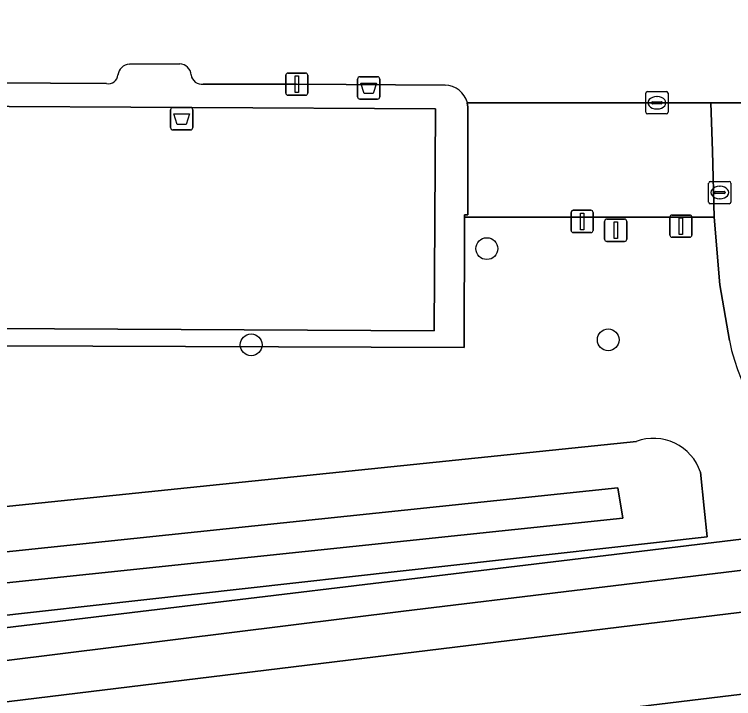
# Model space of a CAD drawing. Extents: x 161477 to 163040, y 383680 to 384871.
# Drawn here: x 161927.77 to 161960.06, y 384053.7 to 384084.45 of the extents above; entities that cross this region are included whole.
import ezdxf

# ---------------------------------------------------------------- set-up
doc = ezdxf.new("R2010")
doc.units = 0
for name, color, linetype in [('IMGEO_Afvalbak', 7, 'Continuous'), ('IMGEO_Berm_groen', 7, 'Continuous'), ('IMGEO_Boom', 7, 'Continuous'), ('IMGEO_Fietspad_gesloten', 7, 'Continuous'), ('IMGEO_Groenvoorziening', 7, 'Continuous'), ('IMGEO_Haag', 7, 'Continuous'), ('IMGEO_Kolk', 7, 'Continuous'), ('IMGEO_Lichtmast', 7, 'Continuous'), ('IMGEO_Meer_plas_ven_vijver', 7, 'Continuous'), ('IMGEO_Oever', 7, 'Continuous'), ('IMGEO_Pand', 7, 'Continuous'), ('IMGEO_Parkeervlak_open', 7, 'Continuous'), ('IMGEO_Rijbaan_lokaal_open', 7, 'Continuous'), ('IMGEO_Verkeersbordpaal', 7, 'Continuous'), ('IMGEO_Voetpad_open', 7, 'Continuous')]:
    doc.layers.add(name, color=color, linetype=linetype)

msp = doc.modelspace()

# ---------------------------------------------------------------- linework, layer by layer
at = {"layer": 'IMGEO_Afvalbak'}
for p, q in [((161943.185, 384080.74), (161943.185, 384081.54)), ((161943.185, 384081.54), (161943.185, 384080.74)), ((161943.285, 384081.64), (161944.075, 384081.64)), ((161944.075, 384081.64), (161943.285, 384081.64)), ((161944.175, 384081.54), (161944.175, 384080.74)), ((161944.175, 384080.74), (161944.175, 384081.54)), ((161944.075, 384080.64), (161943.285, 384080.64)), ((161943.285, 384080.64), (161944.075, 384080.64)), ((161934.889, 384080.256), (161935.679, 384080.256)), ((161935.679, 384080.256), (161934.889, 384080.256)), ((161934.789, 384079.356), (161934.789, 384080.156)), ((161934.789, 384080.156), (161934.789, 384079.356)), ((161935.779, 384080.156), (161935.779, 384079.356)), ((161935.779, 384079.356), (161935.779, 384080.156)), ((161935.679, 384079.256), (161934.889, 384079.256)), ((161934.889, 384079.256), (161935.679, 384079.256))]:
    msp.add_line(p, q, dxfattribs=at)
for points in [[(161943.328, 384081.354), (161944.032, 384081.354), (161943.883, 384080.884), (161943.477, 384080.884), (161943.328, 384081.354)], [(161934.932, 384079.97), (161935.636, 384079.97), (161935.487, 384079.5), (161935.081, 384079.5), (161934.932, 384079.97)]]:
    msp.add_lwpolyline(points, dxfattribs=at)
for centre, start, end in [((161943.285, 384081.54), 90, 180), ((161943.285, 384081.54), 90, 180), ((161944.075, 384081.54), 0, 90), ((161944.075, 384081.54), 360, 90), ((161943.285, 384080.74), 180, 270), ((161943.285, 384080.74), 180, 270), ((161944.075, 384080.74), 270, 0), ((161944.075, 384080.74), 270, 0), ((161934.889, 384080.156), 90, 180), ((161934.889, 384080.156), 90, 180), ((161935.679, 384080.156), 0, 90), ((161935.679, 384080.156), 360, 90), ((161934.889, 384079.356), 180, 270), ((161934.889, 384079.356), 180, 270), ((161935.679, 384079.356), 270, 0), ((161935.679, 384079.356), 270, 0)]:
    msp.add_arc(centre, 0.1, start, end, dxfattribs=at)
at = {"layer": 'IMGEO_Berm_groen'}
msp.add_lwpolyline([(162179.927, 384080.597), (162164.799, 384078.716), (162037.295, 384063.34), (162003.42, 384059.174), (162000, 384058.753), (161967.373, 384054.741), (161896.962, 384046.212), (161847.953, 384040.275), (161822.49, 384037.235), (161793.606, 384033.742), (161792.05, 384033.368), (161791.016, 384033.255), (161789.879, 384033.126), (161782.08, 384032.349)], dxfattribs=at)
msp.add_lwpolyline([(162036.674, 384066.924), (162037.582, 384067.034), (162038.924, 384068.822), (162038.896, 384068.971), (162005.124, 384064.883), (161960.6, 384059.493), (161945.247, 384057.634), (161922.11, 384054.757), (161918.446, 384054.301), (161918.491, 384054.006), (161916.62, 384053.79), (161916.531, 384054.083), (161895.034, 384051.475), (161896.476, 384049.775), (161967.056, 384058.389), (162000, 384062.428), (162002.758, 384062.766)], close=True, dxfattribs=at)
at = {"layer": 'IMGEO_Boom'}
for centre in [(161948.984, 384073.918), (161954.435, 384069.821), (161938.403, 384069.597)]:
    msp.add_circle(centre, 0.489, dxfattribs=at)
at = {"layer": 'IMGEO_Fietspad_gesloten'}
msp.add_lwpolyline([(162179.402, 384084.189), (162164.301, 384082.326), (162042.321, 384067.606), (162040.757, 384067.417), (162037.582, 384067.034), (162036.674, 384066.924), (162002.758, 384062.766), (162000, 384062.428), (161967.056, 384058.389), (161896.476, 384049.775), (161896.962, 384046.212), (161967.373, 384054.741), (162000, 384058.753), (162003.42, 384059.174), (162037.295, 384063.34), (162164.799, 384078.716)], dxfattribs=at)
at = {"layer": 'IMGEO_Groenvoorziening'}
for points in [[(161959.874, 384069.787), (161959.442, 384072.289), (161959.197, 384075.336), (161949.131, 384075.328), (161947.988, 384075.327), (161947.961, 384069.478), (161927.108, 384069.557)], [(161900.694, 384059.573), (161955.697, 384065.254)], [(161958.576, 384063.876), (161958.747, 384062.264), (161958.883, 384060.974), (161912.831, 384055.823), (161902.335, 384054.602)], [(161922.11, 384056.25), (161960.413, 384060.87)]]:
    msp.add_lwpolyline(points, dxfattribs=at)
msp.add_lwpolyline([(162038.896, 384068.971), (162038.814, 384069.569), (162038.737, 384070.163), (162002.248, 384065.704), (161960.413, 384060.87), (161922.11, 384056.25), (161918.395, 384055.773), (161918.236, 384055.715), (161918.381, 384054.734), (161918.446, 384054.301), (161922.11, 384054.757), (161945.247, 384057.634), (161960.6, 384059.493), (162005.124, 384064.883)], close=True, dxfattribs=at)
for centre, radius, start, end in [((161968.963, 384071.659), 9.28, 191.6383, 277.7039), ((161956.472, 384063.178), 2.217, 18.3683, 110.4765)]:
    msp.add_arc(centre, radius, start, end, dxfattribs=at)
at = {"layer": 'IMGEO_Haag'}
msp.add_lwpolyline([(162038.896, 384068.971), (162038.814, 384069.569), (162038.737, 384070.163), (162002.248, 384065.704), (161960.413, 384060.87), (161922.11, 384056.25), (161918.395, 384055.773), (161918.236, 384055.715), (161918.381, 384054.734), (161918.446, 384054.301), (161922.11, 384054.757), (161945.247, 384057.634), (161960.6, 384059.493), (162005.124, 384064.883)], close=True, dxfattribs=at)
at = {"layer": 'IMGEO_Kolk'}
for p, q in [((161956.122, 384080.047), (161956.122, 384080.899)), ((161956.197, 384080.973), (161957.049, 384080.973)), ((161957.123, 384080.899), (161957.123, 384080.047)), ((161956.61, 384080.753), (161956.635, 384080.753)), ((161956.381, 384080.467), (161956.381, 384080.479)), ((161956.819, 384080.43), (161956.421, 384080.43)), ((161956.424, 384080.516), (161956.822, 384080.516)), ((161956.865, 384080.479), (161956.865, 384080.467)), ((161957.049, 384079.973), (161956.197, 384079.973)), ((161956.633, 384080.193), (161956.608, 384080.193)), ((161958.944, 384076.013), (161958.944, 384076.865)), ((161959.019, 384076.939), (161959.871, 384076.939)), ((161959.432, 384076.719), (161959.457, 384076.719)), ((161959.945, 384076.865), (161959.945, 384076.013)), ((161959.203, 384076.433), (161959.203, 384076.445)), ((161959.641, 384076.396), (161959.243, 384076.396)), ((161959.246, 384076.482), (161959.644, 384076.482)), ((161959.687, 384076.445), (161959.687, 384076.433)), ((161959.455, 384076.159), (161959.43, 384076.159)), ((161959.871, 384075.939), (161959.019, 384075.939))]:
    msp.add_line(p, q, dxfattribs=at)
for points in [[(161956.122, 384080.047), (161956.122, 384080.899)], [(161956.197, 384080.973), (161957.049, 384080.973)], [(161957.123, 384080.899), (161957.123, 384080.047)], [(161957.049, 384079.973), (161956.197, 384079.973)], [(161958.944, 384076.013), (161958.944, 384076.865)], [(161959.019, 384076.939), (161959.871, 384076.939)], [(161959.945, 384076.865), (161959.945, 384076.013)], [(161959.871, 384075.939), (161959.019, 384075.939)]]:
    msp.add_lwpolyline(points, dxfattribs=at)
for centre, radius, start, end in [((161956.199, 384080.897), 0.0765, 91.552, 178.448), ((161956.199, 384080.897), 0.0765, 91.552, 178.448), ((161957.047, 384080.897), 0.0765, 1.552, 88.448), ((161957.047, 384080.897), 0.0765, 1.552, 88.448), ((161956.421, 384080.476), 0.0403, 85.8775, 175.7526), ((161956.418, 384080.466), 0.0366, 178.938, 274.7102), ((161956.822, 384080.473), 0.043, 264.8664, 352.4533), ((161956.826, 384080.478), 0.0386, 1.7309, 96.639), ((161956.199, 384080.049), 0.0765, 181.552, 268.448), ((161956.199, 384080.049), 0.0765, 181.552, 268.448), ((161957.047, 384080.049), 0.0765, 271.552, 358.448), ((161957.047, 384080.049), 0.0765, 271.552, 358.448), ((161959.021, 384076.863), 0.0765, 91.552, 178.448), ((161959.021, 384076.863), 0.0765, 91.552, 178.448), ((161959.869, 384076.863), 0.0765, 1.552, 88.448), ((161959.869, 384076.863), 0.0765, 1.552, 88.448), ((161959.243, 384076.442), 0.0403, 85.8775, 175.7526), ((161959.24, 384076.432), 0.0366, 178.938, 274.7102), ((161959.644, 384076.439), 0.043, 264.8664, 352.4533), ((161959.648, 384076.444), 0.0386, 1.7309, 96.639), ((161959.021, 384076.015), 0.0765, 181.552, 268.448), ((161959.021, 384076.015), 0.0765, 181.552, 268.448), ((161959.869, 384076.015), 0.0765, 271.552, 358.448), ((161959.869, 384076.015), 0.0765, 271.552, 358.448)]:
    msp.add_arc(centre, radius, start, end, dxfattribs=at)
for centre, major_axis, ratio, start_param, end_param in [((161956.609, 384080.473), (-0.387, 0.002), 0.722429, 4.712389, 7.853982), ((161956.634, 384080.473), (-0.39, 0.002), 0.717154, 1.570796, 4.712389), ((161959.431, 384076.439), (-0.387, 0.002), 0.722429, 4.712389, 7.853982), ((161959.456, 384076.439), (-0.39, 0.002), 0.717154, 1.570796, 4.712389)]:
    msp.add_ellipse(centre, major_axis=major_axis, ratio=ratio, start_param=start_param, end_param=end_param, dxfattribs=at)
at = {"layer": 'IMGEO_Lichtmast'}
for p, q in [((161939.955, 384080.91), (161939.955, 384081.71)), ((161939.955, 384081.71), (161939.955, 384080.91)), ((161940.055, 384081.81), (161940.845, 384081.81)), ((161940.845, 384081.81), (161940.055, 384081.81)), ((161940.945, 384081.71), (161940.945, 384080.91)), ((161940.945, 384080.91), (161940.945, 384081.71)), ((161940.845, 384080.81), (161940.055, 384080.81)), ((161940.055, 384080.81), (161940.845, 384080.81)), ((161954.275, 384074.345), (161954.275, 384075.145)), ((161954.275, 384075.145), (161954.275, 384074.345)), ((161954.375, 384075.245), (161955.165, 384075.245)), ((161955.165, 384075.245), (161954.375, 384075.245)), ((161955.265, 384075.145), (161955.265, 384074.345)), ((161955.265, 384074.345), (161955.265, 384075.145)), ((161955.165, 384074.245), (161954.375, 384074.245)), ((161954.375, 384074.245), (161955.165, 384074.245))]:
    msp.add_line(p, q, dxfattribs=at)
for points in [[(161940.375, 384081.685), (161940.525, 384081.685), (161940.525, 384080.935), (161940.375, 384080.935), (161940.375, 384081.685)], [(161954.695, 384075.12), (161954.845, 384075.12), (161954.845, 384074.37), (161954.695, 384074.37), (161954.695, 384075.12)]]:
    msp.add_lwpolyline(points, dxfattribs=at)
for centre, start, end in [((161940.055, 384081.71), 90, 180), ((161940.055, 384081.71), 90, 180), ((161940.845, 384081.71), 0, 90), ((161940.845, 384081.71), 360, 90), ((161940.055, 384080.91), 180, 270), ((161940.055, 384080.91), 180, 270), ((161940.845, 384080.91), 270, 0), ((161940.845, 384080.91), 270, 0), ((161954.375, 384075.145), 90, 180), ((161954.375, 384075.145), 90, 180), ((161955.165, 384075.145), 0, 90), ((161955.165, 384075.145), 360, 90), ((161954.375, 384074.345), 180, 270), ((161954.375, 384074.345), 180, 270), ((161955.165, 384074.345), 270, 0), ((161955.165, 384074.345), 270, 0)]:
    msp.add_arc(centre, 0.1, start, end, dxfattribs=at)
at = {"layer": 'IMGEO_Meer_plas_ven_vijver'}
msp.add_lwpolyline([(161902.312, 384056.265), (161955.093, 384061.806), (161954.86, 384063.165), (161902.1, 384057.645)], close=True, dxfattribs=at)
at = {"layer": 'IMGEO_Oever'}
for points in [[(161955.697, 384065.254), (161900.694, 384059.573)], [(161902.335, 384054.602), (161912.831, 384055.823), (161958.883, 384060.974), (161958.747, 384062.264), (161958.576, 384063.876)]]:
    msp.add_lwpolyline(points, dxfattribs=at)
msp.add_lwpolyline([(161902.312, 384056.265), (161902.1, 384057.645), (161954.86, 384063.165), (161955.093, 384061.806)], close=True, dxfattribs=at)
msp.add_arc((161956.472, 384063.178), 2.217, 18.3683, 110.4765, dxfattribs=at)
at = {"layer": 'IMGEO_Pand'}
msp.add_lwpolyline([(161902.893, 384079.051), (161902.781, 384065.468), (161926.667, 384065.338), (161926.714, 384070.332), (161946.625, 384070.228), (161946.686, 384080.203), (161902.904, 384080.434)], close=True, dxfattribs=at)
at = {"layer": 'IMGEO_Parkeervlak_open'}
msp.add_lwpolyline([(161959.049, 384080.471), (161948.109, 384080.476), (161948.138, 384080.274), (161948.138, 384075.434), (161947.988, 384075.435), (161947.988, 384075.327), (161949.131, 384075.328), (161959.197, 384075.336), (161959.112, 384078.299)], close=True, dxfattribs=at)
at = {"layer": 'IMGEO_Rijbaan_lokaal_open'}
for points in [[(161948.109, 384080.476), (161959.049, 384080.471), (161959.63, 384080.471), (161965.091, 384080.472), (161965.095, 384096.413), (161965.126, 384112.81), (161965.119, 384112.961), (161965.125, 384121.657)], [(161932.938, 384082.206), (161935.199, 384082.216)], [(161917.889, 384081.427), (161924.36, 384081.386), (161931.914, 384081.333)], [(161936.254, 384081.307), (161940.446, 384081.309), (161947.11, 384081.257)], [(161965.126, 384075.374), (161965.086, 384077.769), (161965.091, 384080.472), (161959.63, 384080.471), (161959.049, 384080.471), (161959.112, 384078.299), (161959.197, 384075.336), (161959.442, 384072.289), (161959.874, 384069.787)]]:
    msp.add_lwpolyline(points, dxfattribs=at)
for centre, radius, start, end in [((161932.963, 384081.661), 0.545, 92.6357, 173.7059), ((161935.191, 384081.7), 0.517, 2.8272, 89.1226), ((161931.981, 384081.771), 0.443, 261.3027, 353.5499), ((161936.199, 384081.802), 0.498, 188.8919, 276.3363), ((161947.109, 384080.226), 1.031, 14.0409, 89.9238), ((161968.963, 384071.659), 9.28, 191.6383, 277.7039)]:
    msp.add_arc(centre, radius, start, end, dxfattribs=at)
at = {"layer": 'IMGEO_Verkeersbordpaal'}
for p, q in [((161952.765, 384074.74), (161952.765, 384075.54)), ((161952.765, 384075.54), (161952.765, 384074.74)), ((161952.865, 384075.64), (161953.655, 384075.64)), ((161953.655, 384075.64), (161952.865, 384075.64)), ((161953.755, 384075.54), (161953.755, 384074.74)), ((161953.755, 384074.74), (161953.755, 384075.54)), ((161957.305, 384075.43), (161958.095, 384075.43)), ((161958.095, 384075.43), (161957.305, 384075.43)), ((161957.205, 384074.53), (161957.205, 384075.33)), ((161957.205, 384075.33), (161957.205, 384074.53)), ((161958.195, 384075.33), (161958.195, 384074.53)), ((161958.195, 384074.53), (161958.195, 384075.33)), ((161953.655, 384074.64), (161952.865, 384074.64)), ((161952.865, 384074.64), (161953.655, 384074.64)), ((161958.095, 384074.43), (161957.305, 384074.43)), ((161957.305, 384074.43), (161958.095, 384074.43))]:
    msp.add_line(p, q, dxfattribs=at)
for points in [[(161953.185, 384075.515), (161953.335, 384075.515), (161953.335, 384074.765), (161953.185, 384074.765), (161953.185, 384075.515)], [(161957.625, 384075.305), (161957.775, 384075.305), (161957.775, 384074.555), (161957.625, 384074.555), (161957.625, 384075.305)]]:
    msp.add_lwpolyline(points, dxfattribs=at)
for centre, start, end in [((161952.865, 384075.54), 90, 180), ((161952.865, 384075.54), 90, 180), ((161953.655, 384075.54), 0, 90), ((161953.655, 384075.54), 360, 90), ((161957.305, 384075.33), 90, 180), ((161957.305, 384075.33), 90, 180), ((161958.095, 384075.33), 0, 90), ((161958.095, 384075.33), 360, 90), ((161952.865, 384074.74), 180, 270), ((161952.865, 384074.74), 180, 270), ((161953.655, 384074.74), 270, 0), ((161953.655, 384074.74), 270, 0), ((161957.305, 384074.53), 180, 270), ((161957.305, 384074.53), 180, 270), ((161958.095, 384074.53), 270, 0), ((161958.095, 384074.53), 270, 0)]:
    msp.add_arc(centre, 0.1, start, end, dxfattribs=at)
at = {"layer": 'IMGEO_Voetpad_open'}
for points in [[(161935.199, 384082.216), (161932.938, 384082.206)], [(161913.625, 384081.451), (161905.177, 384081.508), (161899.76, 384081.554), (161892.202, 384081.585), (161891.948, 384081.586), (161891.942, 384079.096), (161897.004, 384079.075), (161900.231, 384079.062), (161901.444, 384079.057), (161902.667, 384079.052), (161902.543, 384064.74), (161927.03, 384064.544), (161927.108, 384069.557), (161947.961, 384069.478), (161947.988, 384075.327), (161947.988, 384075.435), (161948.138, 384075.434), (161948.138, 384080.274)], [(161931.914, 384081.333), (161924.36, 384081.386), (161917.889, 384081.427)], [(161947.11, 384081.257), (161940.446, 384081.309), (161936.254, 384081.307)], [(161948.138, 384080.274), (161948.109, 384080.476)]]:
    msp.add_lwpolyline(points, dxfattribs=at)
msp.add_lwpolyline([(161946.625, 384070.228), (161926.714, 384070.332), (161926.667, 384065.338), (161902.781, 384065.468), (161902.893, 384079.051), (161902.904, 384080.434), (161946.686, 384080.203)], close=True, dxfattribs=at)
for centre, radius, start, end in [((161932.963, 384081.661), 0.545, 92.6357, 173.7059), ((161935.191, 384081.7), 0.517, 2.8272, 89.1226), ((161931.981, 384081.771), 0.443, 261.3027, 353.5499), ((161936.199, 384081.802), 0.498, 188.8919, 276.3363), ((161947.109, 384080.226), 1.031, 14.0409, 89.9238)]:
    msp.add_arc(centre, radius, start, end, dxfattribs=at)

doc.saveas('drawing.dxf')
